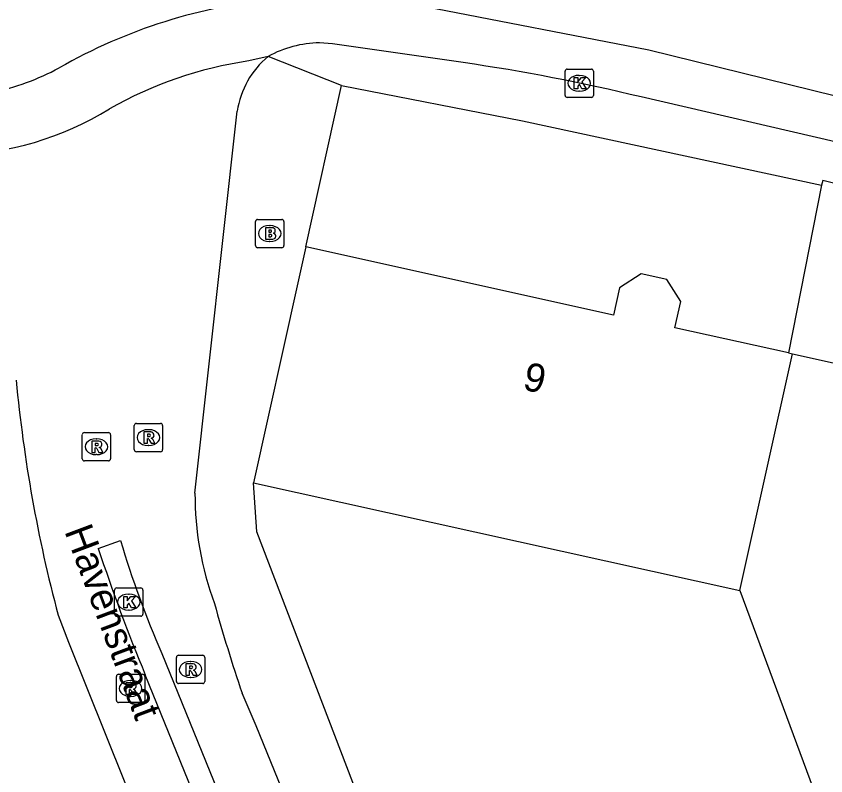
# Model space of a CAD drawing. Extents: x 161771 to 163125, y 382479 to 383177.
# Drawn here: x 161894.8 to 161923.41, y 383105.82 to 383132.68 of the extents above; entities that cross this region are included whole.
import ezdxf

# ---------------------------------------------------------------- set-up
doc = ezdxf.new("R2010")
doc.units = 0
for name, color, linetype in [('IMGEO_Brandkraan', 7, 'Continuous'), ('IMGEO_Kolk', 7, 'Continuous'), ('IMGEO_Openbare_ruimte_label', 7, 'Continuous'), ('IMGEO_Pand', 7, 'Continuous'), ('IMGEO_Pand_nummerreeks', 7, 'Continuous'), ('IMGEO_Parkeervlak_open', 7, 'Continuous'), ('IMGEO_Rijbaan_lokaal_gesloten', 7, 'Continuous'), ('IMGEO_Rijbaan_lokaal_open', 7, 'Continuous'), ('IMGEO_Rioolput', 7, 'Continuous'), ('IMGEO_Voetpad_open', 7, 'Continuous')]:
    doc.layers.add(name, color=color, linetype=linetype)

msp = doc.modelspace()

# ---------------------------------------------------------------- linework, layer by layer
at = {"layer": 'IMGEO_Brandkraan'}
for p, q in [((161903.256, 383124.569), (161903.256, 383125.421)), ((161903.331, 383125.495), (161904.183, 383125.495)), ((161903.744, 383125.275), (161903.769, 383125.275)), ((161904.257, 383125.421), (161904.257, 383124.569)), ((161903.767, 383124.715), (161903.742, 383124.715)), ((161904.183, 383124.495), (161903.331, 383124.495))]:
    msp.add_line(p, q, dxfattribs=at)
for points in [[(161903.256, 383124.569), (161903.256, 383125.421)], [(161903.331, 383125.495), (161904.183, 383125.495)], [(161904.257, 383125.421), (161904.257, 383124.569)], [(161903.604, 383125.195), (161903.604, 383124.795), (161903.817, 383124.795)], [(161903.835, 383125.195), (161903.604, 383125.195)], [(161903.783, 383125.114), (161903.729, 383125.114), (161903.729, 383125.038)], [(161903.729, 383125.038), (161903.782, 383125.038)], [(161903.791, 383124.962), (161903.729, 383124.962), (161903.729, 383124.881)], [(161903.729, 383124.881), (161903.791, 383124.881)], [(161904.183, 383124.495), (161903.331, 383124.495)]]:
    msp.add_lwpolyline(points, dxfattribs=at)
for centre, radius, start, end in [((161903.333, 383125.419), 0.0765, 91.552, 178.448), ((161903.333, 383125.419), 0.0765, 91.552, 178.448), ((161904.181, 383125.419), 0.0765, 1.552, 88.448), ((161904.181, 383125.419), 0.0765, 1.552, 88.448), ((161903.784, 383125.076), 0.0379, 267.8285, 90.9355), ((161903.839, 383125.05), 0.145, 59.4692, 91.5367), ((161903.864, 383125.097), 0.0922, 285.5137, 58.1501), ((161903.869, 383124.905), 0.105, 301.3115, 78.989), ((161903.792, 383124.921), 0.0404, 269.8759, 90.5077), ((161903.823, 383125.046), 0.251, 268.6676, 293.5347), ((161903.333, 383124.571), 0.0765, 181.552, 268.448), ((161903.333, 383124.571), 0.0765, 181.552, 268.448), ((161904.181, 383124.571), 0.0765, 271.552, 358.448), ((161904.181, 383124.571), 0.0765, 271.552, 358.448)]:
    msp.add_arc(centre, radius, start, end, dxfattribs=at)
for centre, major_axis, ratio, start_param, end_param in [((161903.743, 383124.995), (-0.387, 0.002), 0.722429, 4.712389, 7.853982), ((161903.768, 383124.995), (-0.39, 0.002), 0.717154, 1.570796, 4.712389)]:
    msp.add_ellipse(centre, major_axis=major_axis, ratio=ratio, start_param=start_param, end_param=end_param, dxfattribs=at)
at = {"layer": 'IMGEO_Kolk'}
for p, q in [((161914.198, 383129.88), (161914.198, 383130.732)), ((161914.273, 383130.806), (161915.125, 383130.806)), ((161915.199, 383130.732), (161915.199, 383129.88)), ((161914.686, 383130.586), (161914.711, 383130.586)), ((161914.709, 383130.026), (161914.684, 383130.026)), ((161915.125, 383129.806), (161914.273, 383129.806)), ((161898.35, 383112.465), (161899.202, 383112.465)), ((161898.275, 383111.539), (161898.275, 383112.391)), ((161898.763, 383112.245), (161898.788, 383112.245)), ((161899.276, 383112.391), (161899.276, 383111.539)), ((161898.786, 383111.685), (161898.761, 383111.685)), ((161899.202, 383111.465), (161898.35, 383111.465))]:
    msp.add_line(p, q, dxfattribs=at)
for points in [[(161914.198, 383129.88), (161914.198, 383130.732)], [(161914.273, 383130.806), (161915.125, 383130.806)], [(161915.199, 383130.732), (161915.199, 383129.88)], [(161914.519, 383130.506), (161914.642, 383130.506), (161914.642, 383130.355), (161914.772, 383130.506), (161914.936, 383130.506), (161914.79, 383130.355), (161914.943, 383130.106), (161914.791, 383130.106), (161914.706, 383130.27), (161914.642, 383130.203), (161914.642, 383130.106), (161914.519, 383130.106), (161914.519, 383130.506)], [(161915.125, 383129.806), (161914.273, 383129.806)], [(161898.35, 383112.465), (161899.202, 383112.465)], [(161898.275, 383111.539), (161898.275, 383112.391)], [(161898.596, 383112.165), (161898.719, 383112.165), (161898.719, 383112.014), (161898.849, 383112.165), (161899.013, 383112.165), (161898.867, 383112.014), (161899.02, 383111.765), (161898.868, 383111.765), (161898.783, 383111.929), (161898.719, 383111.862), (161898.719, 383111.765), (161898.596, 383111.765), (161898.596, 383112.165)], [(161899.276, 383112.391), (161899.276, 383111.539)], [(161899.202, 383111.465), (161898.35, 383111.465)]]:
    msp.add_lwpolyline(points, dxfattribs=at)
for centre, start, end in [((161914.275, 383130.73), 91.552, 178.448), ((161914.275, 383130.73), 91.552, 178.448), ((161915.123, 383130.73), 1.552, 88.448), ((161915.123, 383130.73), 1.552, 88.448), ((161914.275, 383129.882), 181.552, 268.448), ((161914.275, 383129.882), 181.552, 268.448), ((161915.123, 383129.882), 271.552, 358.448), ((161915.123, 383129.882), 271.552, 358.448), ((161898.352, 383112.389), 91.552, 178.448), ((161898.352, 383112.389), 91.552, 178.448), ((161899.2, 383112.389), 1.552, 88.448), ((161899.2, 383112.389), 1.552, 88.448), ((161898.352, 383111.541), 181.552, 268.448), ((161898.352, 383111.541), 181.552, 268.448), ((161899.2, 383111.541), 271.552, 358.448), ((161899.2, 383111.541), 271.552, 358.448)]:
    msp.add_arc(centre, 0.0765, start, end, dxfattribs=at)
for centre, major_axis, ratio, start_param, end_param in [((161914.685, 383130.306), (-0.387, 0.002), 0.722429, 4.712389, 7.853982), ((161914.71, 383130.306), (-0.39, 0.002), 0.717154, 1.570796, 4.712389), ((161898.762, 383111.965), (-0.387, 0.002), 0.722429, 4.712389, 7.853982), ((161898.787, 383111.965), (-0.39, 0.002), 0.717154, 1.570796, 4.712389)]:
    msp.add_ellipse(centre, major_axis=major_axis, ratio=ratio, start_param=start_param, end_param=end_param, dxfattribs=at)
at = {"layer": 'IMGEO_Pand'}
for points in [[(161905.034, 383124.52), (161904.751, 383123.246), (161903.185, 383116.182)], [(161922.094, 383120.774), (161918.079, 383121.664), (161918.286, 383122.596), (161917.792, 383123.37), (161916.891, 383123.57), (161916.121, 383123.079), (161915.906, 383122.109), (161905.034, 383124.52)], [(161920.377, 383112.369), (161922.234, 383120.743)], [(161922.094, 383120.774), (161922.234, 383120.743)], [(161922.234, 383120.743), (161956.082, 383113.237)], [(161903.185, 383116.182), (161920.377, 383112.369)], [(161912.733, 383090.085), (161912.365, 383090.788), (161903.3, 383114.448), (161903.185, 383116.182)], [(161920.377, 383112.369), (161928.35, 383090.835), (161928.988, 383089.687), (161934.752, 383087.677)]]:
    msp.add_lwpolyline(points, dxfattribs=at)
at = {"layer": 'IMGEO_Parkeervlak_open'}
msp.add_lwpolyline([(161923.261, 383126.708), (161922.094, 383120.774)], dxfattribs=at)
at = {"layer": 'IMGEO_Rijbaan_lokaal_gesloten'}
for points in [[(161906.528, 383133.437), (161909.255, 383133.02), (161917.154, 383131.486), (161937.858, 383126.382), (161955.16, 383122.046), (161985.282, 383114.577), (161996.64, 383111.782)], [(161910.599, 383131.036), (161905.98, 383131.703), (161905.515, 383131.734)], [(161903.699, 383131.256), (161903.015, 383131.097)], [(161923.738, 383128.233), (161916.884, 383129.822)]]:
    msp.add_lwpolyline(points, dxfattribs=at)
for centre, radius, start, end in [((161905.856, 383114.116), 19.263, 95.4016, 119.6936), ((161905.552, 383127.905), 3.829, 90.5509, 118.9424), ((161905.072, 383117.105), 14.142, 98.3649, 119.5902), ((161901.194, 383065.469), 66.238, 76.2979, 81.83707), ((161892.305, 383138.212), 8.382, 281.2401, 298.5711), ((161892.497, 383138.36), 10.56, 270.4019, 301.9765)]:
    msp.add_arc(centre, radius, start, end, dxfattribs=at)
at = {"layer": 'IMGEO_Rijbaan_lokaal_open'}
for points in [[(161901.115, 383115.818), (161902.608, 383129.316)], [(161897.696, 383113.865), (161898.484, 383114.139)], [(161896.278, 383111.506), (161896.639, 383110.549), (161899.264, 383104.027), (161902.835, 383095.215)], [(161899.944, 383110.15), (161908.69, 383088.652)], [(161907.929, 383088.307), (161899.357, 383109.395)], [(161910.627, 383089.531), (161903.277, 383107.589), (161902.782, 383108.74)]]:
    msp.add_lwpolyline(points, dxfattribs=at)
for centre, radius, start, end in [((161905.712, 383128.847), 3.139, 129.882, 171.4137), ((161945.388, 383124.557), 50.815, 185.3632, 194.8819), ((161912.304, 383115.779), 11.189, 179.7997, 200.2129), ((161931.206, 383123.854), 34.134, 196.5356, 203.6703), ((161959.789, 383134.394), 65.398, 198.29511, 202.47385), ((161965.337, 383129.758), 65.992, 195.6891, 198.57218)]:
    msp.add_arc(centre, radius, start, end, dxfattribs=at)
at = {"layer": 'IMGEO_Rioolput'}
for p, q in [((161898.971, 383117.355), (161898.971, 383118.207)), ((161899.046, 383118.281), (161899.898, 383118.281)), ((161899.972, 383118.207), (161899.972, 383117.355)), ((161897.131, 383117.032), (161897.131, 383117.884)), ((161897.206, 383117.958), (161898.058, 383117.958)), ((161898.132, 383117.884), (161898.132, 383117.032)), ((161899.459, 383118.061), (161899.484, 383118.061)), ((161897.619, 383117.738), (161897.644, 383117.738)), ((161899.898, 383117.281), (161899.046, 383117.281)), ((161899.482, 383117.501), (161899.457, 383117.501)), ((161897.642, 383117.178), (161897.617, 383117.178)), ((161898.058, 383116.958), (161897.206, 383116.958)), ((161900.461, 383109.157), (161900.461, 383110.009)), ((161900.536, 383110.083), (161901.388, 383110.083)), ((161900.949, 383109.863), (161900.974, 383109.863)), ((161901.462, 383110.009), (161901.462, 383109.157)), ((161898.338, 383108.486), (161898.338, 383109.338)), ((161898.413, 383109.412), (161899.265, 383109.412)), ((161899.339, 383109.338), (161899.339, 383108.486)), ((161900.972, 383109.303), (161900.947, 383109.303)), ((161898.826, 383109.192), (161898.851, 383109.192)), ((161901.388, 383109.083), (161900.536, 383109.083)), ((161899.265, 383108.412), (161898.413, 383108.412)), ((161898.849, 383108.632), (161898.824, 383108.632))]:
    msp.add_line(p, q, dxfattribs=at)
for points in [[(161898.971, 383117.355), (161898.971, 383118.207)], [(161899.046, 383118.281), (161899.898, 383118.281)], [(161899.972, 383118.207), (161899.972, 383117.355)], [(161897.131, 383117.032), (161897.131, 383117.884)], [(161897.206, 383117.958), (161898.058, 383117.958)], [(161898.132, 383117.884), (161898.132, 383117.032)], [(161899.56, 383117.979), (161899.308, 383117.981), (161899.308, 383117.581)], [(161899.486, 383117.9), (161899.432, 383117.9), (161899.432, 383117.819)], [(161897.72, 383117.656), (161897.468, 383117.658), (161897.468, 383117.258)], [(161897.646, 383117.577), (161897.592, 383117.577), (161897.592, 383117.496)], [(161899.308, 383117.581), (161899.432, 383117.581), (161899.432, 383117.743), (161899.443, 383117.743)], [(161899.432, 383117.819), (161899.484, 383117.819)], [(161899.49, 383117.714), (161899.561, 383117.581), (161899.701, 383117.581), (161899.636, 383117.707)], [(161897.468, 383117.258), (161897.592, 383117.258), (161897.592, 383117.42), (161897.603, 383117.42)], [(161897.592, 383117.496), (161897.644, 383117.496)], [(161897.65, 383117.391), (161897.721, 383117.258), (161897.861, 383117.258), (161897.796, 383117.384)], [(161899.898, 383117.281), (161899.046, 383117.281)], [(161898.058, 383116.958), (161897.206, 383116.958)], [(161900.461, 383109.157), (161900.461, 383110.009)], [(161900.536, 383110.083), (161901.388, 383110.083)], [(161901.462, 383110.009), (161901.462, 383109.157)], [(161901.05, 383109.781), (161900.798, 383109.783), (161900.798, 383109.383)], [(161900.798, 383109.383), (161900.922, 383109.383), (161900.922, 383109.545), (161900.933, 383109.545)], [(161900.976, 383109.702), (161900.922, 383109.702), (161900.922, 383109.621)], [(161900.922, 383109.621), (161900.974, 383109.621)], [(161898.338, 383108.486), (161898.338, 383109.338)], [(161898.413, 383109.412), (161899.265, 383109.412)], [(161899.339, 383109.338), (161899.339, 383108.486)], [(161900.98, 383109.516), (161901.051, 383109.383), (161901.191, 383109.383), (161901.126, 383109.509)], [(161898.927, 383109.11), (161898.675, 383109.112), (161898.675, 383108.712)], [(161898.853, 383109.031), (161898.799, 383109.031), (161898.799, 383108.95)], [(161901.388, 383109.083), (161900.536, 383109.083)], [(161898.675, 383108.712), (161898.799, 383108.712), (161898.799, 383108.874), (161898.81, 383108.874)], [(161898.799, 383108.95), (161898.851, 383108.95)], [(161898.857, 383108.845), (161898.928, 383108.712), (161899.068, 383108.712), (161899.003, 383108.838)], [(161899.265, 383108.412), (161898.413, 383108.412)]]:
    msp.add_lwpolyline(points, dxfattribs=at)
for centre, radius, start, end in [((161899.048, 383118.205), 0.0765, 91.552, 178.448), ((161899.048, 383118.205), 0.0765, 91.552, 178.448), ((161899.896, 383118.205), 0.0765, 1.552, 88.448), ((161899.896, 383118.205), 0.0765, 1.552, 88.448), ((161897.208, 383117.882), 0.0765, 91.552, 178.448), ((161897.208, 383117.882), 0.0765, 91.552, 178.448), ((161898.056, 383117.882), 0.0765, 1.552, 88.448), ((161898.056, 383117.882), 0.0765, 1.552, 88.448), ((161899.492, 383117.804), 0.0964, 77.0061, 93.1865), ((161899.506, 383117.861), 0.0378, 276.6634, 79.6772), ((161899.559, 383117.869), 0.109, 350.3612, 89.416), ((161899.557, 383117.869), 0.112, 277.5842, 350.9817), ((161897.652, 383117.481), 0.0964, 77.0061, 93.1865), ((161897.666, 383117.538), 0.0378, 276.6634, 79.6772), ((161897.719, 383117.546), 0.109, 350.3612, 89.416), ((161899.442, 383117.69), 0.0533, 26.0293, 88.6989), ((161899.468, 383118.008), 0.19, 274.7715, 282.9687), ((161899.541, 383117.654), 0.108, 29.5134, 73.7905), ((161897.602, 383117.367), 0.0533, 26.0293, 88.6989), ((161897.628, 383117.685), 0.19, 274.7715, 282.9687), ((161897.717, 383117.546), 0.112, 277.5842, 350.9817), ((161897.701, 383117.331), 0.108, 29.5134, 73.7905), ((161899.048, 383117.357), 0.0765, 181.552, 268.448), ((161899.048, 383117.357), 0.0765, 181.552, 268.448), ((161899.896, 383117.357), 0.0765, 271.552, 358.448), ((161899.896, 383117.357), 0.0765, 271.552, 358.448), ((161897.208, 383117.034), 0.0765, 181.552, 268.448), ((161897.208, 383117.034), 0.0765, 181.552, 268.448), ((161898.056, 383117.034), 0.0765, 271.552, 358.448), ((161898.056, 383117.034), 0.0765, 271.552, 358.448), ((161900.538, 383110.007), 0.0765, 91.552, 178.448), ((161900.538, 383110.007), 0.0765, 91.552, 178.448), ((161901.386, 383110.007), 0.0765, 1.552, 88.448), ((161901.386, 383110.007), 0.0765, 1.552, 88.448), ((161900.932, 383109.492), 0.0533, 26.0293, 88.6989), ((161900.958, 383109.81), 0.19, 274.7715, 282.9687), ((161900.982, 383109.606), 0.0964, 77.0061, 93.1865), ((161900.996, 383109.663), 0.0378, 276.6634, 79.6772), ((161901.049, 383109.671), 0.109, 350.3612, 89.416), ((161901.047, 383109.671), 0.112, 277.5842, 350.9817), ((161901.031, 383109.456), 0.108, 29.5134, 73.7905), ((161898.415, 383109.336), 0.0765, 91.552, 178.448), ((161898.415, 383109.336), 0.0765, 91.552, 178.448), ((161899.263, 383109.336), 0.0765, 1.552, 88.448), ((161899.263, 383109.336), 0.0765, 1.552, 88.448), ((161898.859, 383108.935), 0.0964, 77.0061, 93.1865), ((161898.873, 383108.992), 0.0378, 276.6634, 79.6772), ((161898.926, 383109), 0.109, 350.3612, 89.416), ((161898.924, 383109), 0.112, 277.5842, 350.9817), ((161900.538, 383109.159), 0.0765, 181.552, 268.448), ((161900.538, 383109.159), 0.0765, 181.552, 268.448), ((161901.386, 383109.159), 0.0765, 271.552, 358.448), ((161901.386, 383109.159), 0.0765, 271.552, 358.448), ((161898.809, 383108.821), 0.0533, 26.0293, 88.6989), ((161898.835, 383109.139), 0.19, 274.7715, 282.9687), ((161898.908, 383108.785), 0.108, 29.5134, 73.7905), ((161898.415, 383108.488), 0.0765, 181.552, 268.448), ((161898.415, 383108.488), 0.0765, 181.552, 268.448), ((161899.263, 383108.488), 0.0765, 271.552, 358.448), ((161899.263, 383108.488), 0.0765, 271.552, 358.448)]:
    msp.add_arc(centre, radius, start, end, dxfattribs=at)
for centre, major_axis, ratio, start_param, end_param in [((161899.458, 383117.781), (-0.387, 0.002), 0.722429, 4.712389, 7.853982), ((161899.483, 383117.781), (-0.39, 0.002), 0.717154, 1.570796, 4.712389), ((161897.618, 383117.458), (-0.387, 0.002), 0.722429, 4.712389, 7.853982), ((161897.643, 383117.458), (-0.39, 0.002), 0.717154, 1.570796, 4.712389), ((161900.948, 383109.583), (-0.387, 0.002), 0.722429, 4.712389, 7.853982), ((161900.973, 383109.583), (-0.39, 0.002), 0.717154, 1.570796, 4.712389), ((161898.825, 383108.912), (-0.387, 0.002), 0.722429, 4.712389, 7.853982), ((161898.85, 383108.912), (-0.39, 0.002), 0.717154, 1.570796, 4.712389)]:
    msp.add_ellipse(centre, major_axis=major_axis, ratio=ratio, start_param=start_param, end_param=end_param, dxfattribs=at)
at = {"layer": 'IMGEO_Voetpad_open'}
for points in [[(161906.29, 383130.231), (161903.699, 383131.256)], [(161905.034, 383124.52), (161906.29, 383130.231)], [(161906.29, 383130.231), (161912.697, 383128.981), (161923.261, 383126.708)], [(161956.093, 383118.786), (161951.871, 383119.799), (161946.981, 383121.025), (161923.306, 383126.872), (161923.261, 383126.708)]]:
    msp.add_lwpolyline(points, dxfattribs=at)

# ---------------------------------------------------------------- texts
at = {"layer": 'IMGEO_Openbare_ruimte_label'}
msp.add_text('Havenstraat', height=1, rotation=290.6097, dxfattribs=at).set_placement((161896.492, 383114.475))
at = {"layer": 'IMGEO_Pand_nummerreeks'}
msp.add_text('9', height=1, rotation=347.6138, dxfattribs=at).set_placement((161912.662, 383119.487))

doc.saveas('drawing.dxf')
